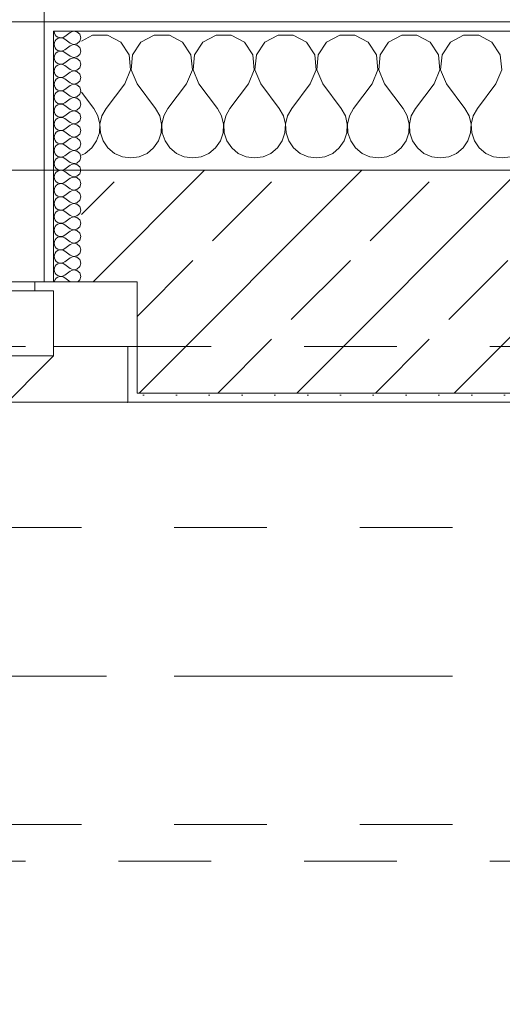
# Model space of a CAD drawing. Header units: metres. Extents: x -4 to 99, y -11 to 17.
# Tile 684 of 747: x 61.014 to 61.534, y 12.796 to 13.857. Entities that reach past the tile are written whole.
import ezdxf

# ---------------------------------------------------------------- set-up
doc = ezdxf.new("R2010")
doc.units = ezdxf.units.M
doc.header["$MEASUREMENT"] = 0
for name, pattern in [('Achse', [0.2, 0.1, -0.05, 0, -0.05]), ('Strichlinie doppelt', [0.546806, 0.264583, -0.105833, 0.070556, -0.105833]), ('Strichlinie eng', [0.115, 0.075, -0.04]), ('Untersicht', [0.1, 0.075, -0.025])]:
    doc.linetypes.add(name, pattern=pattern)
for name, color, linetype in [('152 - Bemaßung_ Beschriftung.Ausbau', 7, 'Continuous'), ('451 - Universal.Achsen Raster', 7, 'Continuous'), ('603 - Struktur.Bodenplatte_ Decke Roh', 7, 'Continuous'), ('604 - Struktur.Wand Aussen', 7, 'Continuous'), ('608 - Struktur.Träger', 7, 'Continuous'), ('650 - Abdeckung.Fußboden Aufbau', 7, 'Continuous'), ('Neubau_653 - Abdeckung.TB Verkofferung', 7, 'Continuous')]:
    doc.layers.add(name, color=color, linetype=linetype)
doc.styles.add('ERSTELLTER_STIL_2', font='txt')
doc.dimstyles.new('ERSTELLTER_STIL__1', dxfattribs={"dimtxt": 0.1, "dimasz": 0.0532, "dimexe": 0.18, "dimexo": 0.0625, "dimgap": 0, "dimtad": 1, "dimzin": 0, "dimdsep": 46, "dimtxsty": 'ERSTELLTER_STIL_2', "dimblk": 'ARROWHEAD_2', "dimblk1": 'ARROWHEAD_2', "dimblk2": 'ARROWHEAD_2', "dimcen": 0.09, "dimse1": 1, "dimse2": 1, "dimclrd": 7, "dimclre": 7, "dimclrt": 7, "dimazin": 0, "dimtfac": 1, "dimtdec": 4, "dimtmove": 0, "dimatfit": 3, "dimfxl": 1, "dimtolj": 1, "dimtzin": 0, "dimarcsym": 0})
doc.dimstyles.new('ERSTELLTER_STIL__2', dxfattribs={"dimtxt": 0.1, "dimasz": 0.0532, "dimexe": 0.18, "dimexo": 0.0625, "dimgap": 0, "dimtad": 1, "dimtih": 1, "dimtoh": 1, "dimzin": 0, "dimdsep": 46, "dimtxsty": 'ERSTELLTER_STIL_2', "dimblk": 'ARROWHEAD_2', "dimblk1": 'ARROWHEAD_2', "dimblk2": 'ARROWHEAD_2', "dimcen": 0.09, "dimse1": 1, "dimse2": 1, "dimclrd": 7, "dimclre": 7, "dimclrt": 7, "dimazin": 0, "dimtfac": 1, "dimtdec": 4, "dimtmove": 0, "dimatfit": 3, "dimfxl": 1, "dimtolj": 1, "dimtzin": 0, "dimarcsym": 0})
pattern_1 = [(0, (0, 0), (0, 0.08660254), [0, -0.05]), (0, (0.025, 0.0433), (0, 0.08660254), [0, -0.05])]
pattern_2 = [(45, (0, 0), (-0.01767767, 0.01767767), [0, -0.025])]

# ---------------------------------------------------------------- blocks, each defined once
blk = doc.blocks.new('*X45')
at = {"layer": '604 - Struktur.Wand Aussen', "color": 7, "linetype": 'Continuous', "lineweight": 5}
for p, q in [((61.0919, 13.8407), (61.08, 13.8343)), ((61.1081, 13.8407), (61.0919, 13.8407)), ((61.1224, 13.833), (61.1081, 13.8407)), ((61.1585, 13.8407), (61.1442, 13.833)), ((61.1748, 13.8407), (61.1585, 13.8407)), ((61.1891, 13.833), (61.1748, 13.8407)), ((61.2252, 13.8407), (61.2109, 13.833)), ((61.2415, 13.8407), (61.2252, 13.8407)), ((61.2558, 13.833), (61.2415, 13.8407)), ((61.2919, 13.8407), (61.2776, 13.833)), ((61.3081, 13.8407), (61.2919, 13.8407)), ((61.3224, 13.833), (61.3081, 13.8407)), ((61.3585, 13.8407), (61.3442, 13.833)), ((61.3748, 13.8407), (61.3585, 13.8407)), ((61.3891, 13.833), (61.3748, 13.8407)), ((61.4252, 13.8407), (61.4109, 13.833)), ((61.4415, 13.8407), (61.4252, 13.8407)), ((61.4558, 13.833), (61.4415, 13.8407)), ((61.4919, 13.8407), (61.4776, 13.833)), ((61.5081, 13.8407), (61.4919, 13.8407)), ((61.5224, 13.833), (61.5081, 13.8407)), ((61.1314, 13.8195), (61.1224, 13.833)), ((61.1442, 13.833), (61.1352, 13.8195)), ((61.1981, 13.8195), (61.1891, 13.833)), ((61.2109, 13.833), (61.2019, 13.8195)), ((61.2648, 13.8195), (61.2558, 13.833)), ((61.2776, 13.833), (61.2686, 13.8195)), ((61.3314, 13.8195), (61.3224, 13.833)), ((61.3442, 13.833), (61.3352, 13.8195)), ((61.3981, 13.8195), (61.3891, 13.833)), ((61.4109, 13.833), (61.4019, 13.8195)), ((61.4648, 13.8195), (61.4558, 13.833)), ((61.4776, 13.833), (61.4686, 13.8195)), ((61.5314, 13.8195), (61.5224, 13.833)), ((61.133, 13.8033), (61.1314, 13.8195)), ((61.1352, 13.8195), (61.1337, 13.8033)), ((61.1996, 13.8033), (61.1981, 13.8195)), ((61.2019, 13.8195), (61.2004, 13.8033)), ((61.2663, 13.8033), (61.2648, 13.8195)), ((61.2686, 13.8195), (61.267, 13.8033)), ((61.333, 13.8033), (61.3314, 13.8195)), ((61.3352, 13.8195), (61.3337, 13.8033)), ((61.3996, 13.8033), (61.3981, 13.8195)), ((61.4019, 13.8195), (61.4004, 13.8033)), ((61.4663, 13.8033), (61.4648, 13.8195)), ((61.4686, 13.8195), (61.467, 13.8033)), ((61.533, 13.8033), (61.5314, 13.8195)), ((61.1267, 13.7883), (61.133, 13.8033)), ((61.1337, 13.8033), (61.14, 13.7883)), ((61.1933, 13.7883), (61.1996, 13.8033)), ((61.2004, 13.8033), (61.2067, 13.7883)), ((61.26, 13.7883), (61.2663, 13.8033)), ((61.267, 13.8033), (61.2733, 13.7883)), ((61.3267, 13.7883), (61.333, 13.8033)), ((61.3337, 13.8033), (61.34, 13.7883)), ((61.3933, 13.7883), (61.3996, 13.8033)), ((61.4004, 13.8033), (61.4067, 13.7883)), ((61.46, 13.7883), (61.4663, 13.8033)), ((61.467, 13.8033), (61.4733, 13.7883)), ((61.5267, 13.7883), (61.533, 13.8033)), ((61.1267, 13.7883), (61.1067, 13.7617)), ((61.14, 13.7883), (61.16, 13.7617)), ((61.1933, 13.7883), (61.1733, 13.7617)), ((61.2067, 13.7883), (61.2267, 13.7617)), ((61.26, 13.7883), (61.24, 13.7617)), ((61.2733, 13.7883), (61.2933, 13.7617)), ((61.3267, 13.7883), (61.3067, 13.7617)), ((61.34, 13.7883), (61.36, 13.7617)), ((61.3933, 13.7883), (61.3733, 13.7617)), ((61.4067, 13.7883), (61.4267, 13.7617)), ((61.46, 13.7883), (61.44, 13.7617)), ((61.4733, 13.7883), (61.4933, 13.7617)), ((61.5267, 13.7883), (61.5067, 13.7617)), ((61.08, 13.7794), (61.0933, 13.7617)), ((61.0978, 13.7536), (61.0933, 13.7617)), ((61.0999, 13.7447), (61.0978, 13.7536)), ((61.1022, 13.7536), (61.1001, 13.7447)), ((61.1067, 13.7617), (61.1022, 13.7536)), ((61.1645, 13.7536), (61.16, 13.7617)), ((61.1665, 13.7447), (61.1645, 13.7536)), ((61.1689, 13.7536), (61.1668, 13.7447)), ((61.1733, 13.7617), (61.1689, 13.7536)), ((61.2311, 13.7536), (61.2267, 13.7617)), ((61.2332, 13.7447), (61.2311, 13.7536)), ((61.2355, 13.7536), (61.2335, 13.7447)), ((61.24, 13.7617), (61.2355, 13.7536)), ((61.2978, 13.7536), (61.2933, 13.7617)), ((61.2999, 13.7447), (61.2978, 13.7536)), ((61.3022, 13.7536), (61.3001, 13.7447)), ((61.3067, 13.7617), (61.3022, 13.7536)), ((61.3645, 13.7536), (61.36, 13.7617)), ((61.3665, 13.7447), (61.3645, 13.7536)), ((61.3689, 13.7536), (61.3668, 13.7447)), ((61.3733, 13.7617), (61.3689, 13.7536)), ((61.4311, 13.7536), (61.4267, 13.7617)), ((61.4332, 13.7447), (61.4311, 13.7536)), ((61.4355, 13.7536), (61.4335, 13.7447)), ((61.44, 13.7617), (61.4355, 13.7536)), ((61.4978, 13.7536), (61.4933, 13.7617)), ((61.4999, 13.7447), (61.4978, 13.7536)), ((61.5022, 13.7536), (61.5001, 13.7447)), ((61.5067, 13.7617), (61.5022, 13.7536)), ((61.0994, 13.7355), (61.0999, 13.7447)), ((61.1001, 13.7447), (61.1006, 13.7355)), ((61.1661, 13.7355), (61.1665, 13.7447)), ((61.1668, 13.7447), (61.1672, 13.7355)), ((61.2328, 13.7355), (61.2332, 13.7447)), ((61.2335, 13.7447), (61.2339, 13.7355)), ((61.2994, 13.7355), (61.2999, 13.7447)), ((61.3001, 13.7447), (61.3006, 13.7355)), ((61.3661, 13.7355), (61.3665, 13.7447)), ((61.3668, 13.7447), (61.3672, 13.7355)), ((61.4328, 13.7355), (61.4332, 13.7447)), ((61.4335, 13.7447), (61.4339, 13.7355)), ((61.4994, 13.7355), (61.4999, 13.7447)), ((61.5001, 13.7447), (61.5006, 13.7355)), ((61.0965, 13.7268), (61.0994, 13.7355)), ((61.1006, 13.7355), (61.1035, 13.7268)), ((61.1631, 13.7268), (61.1661, 13.7355)), ((61.1672, 13.7355), (61.1702, 13.7268)), ((61.2298, 13.7268), (61.2328, 13.7355)), ((61.2339, 13.7355), (61.2369, 13.7268)), ((61.2965, 13.7268), (61.2994, 13.7355)), ((61.3006, 13.7355), (61.3035, 13.7268)), ((61.3631, 13.7268), (61.3661, 13.7355)), ((61.3672, 13.7355), (61.3702, 13.7268)), ((61.4298, 13.7268), (61.4328, 13.7355)), ((61.4339, 13.7355), (61.4369, 13.7268)), ((61.4965, 13.7268), (61.4994, 13.7355)), ((61.5006, 13.7355), (61.5035, 13.7268)), ((61.0913, 13.7192), (61.0965, 13.7268)), ((61.1035, 13.7268), (61.1087, 13.7192)), ((61.1579, 13.7192), (61.1631, 13.7268)), ((61.1702, 13.7268), (61.1754, 13.7192)), ((61.2246, 13.7192), (61.2298, 13.7268)), ((61.2369, 13.7268), (61.2421, 13.7192)), ((61.2913, 13.7192), (61.2965, 13.7268)), ((61.3035, 13.7268), (61.3087, 13.7192)), ((61.3579, 13.7192), (61.3631, 13.7268)), ((61.3702, 13.7268), (61.3754, 13.7192)), ((61.4246, 13.7192), (61.4298, 13.7268)), ((61.4369, 13.7268), (61.4421, 13.7192)), ((61.4913, 13.7192), (61.4965, 13.7268)), ((61.5035, 13.7268), (61.5087, 13.7192)), ((61.08, 13.7115), (61.0842, 13.7133)), ((61.0842, 13.7133), (61.0913, 13.7192)), ((61.1087, 13.7192), (61.1158, 13.7133)), ((61.1158, 13.7133), (61.1242, 13.7096)), ((61.1424, 13.7096), (61.1509, 13.7133)), ((61.1509, 13.7133), (61.1579, 13.7192)), ((61.1754, 13.7192), (61.1825, 13.7133)), ((61.1825, 13.7133), (61.1909, 13.7096)), ((61.2091, 13.7096), (61.2175, 13.7133)), ((61.2175, 13.7133), (61.2246, 13.7192)), ((61.2421, 13.7192), (61.2491, 13.7133)), ((61.2491, 13.7133), (61.2576, 13.7096)), ((61.2758, 13.7096), (61.2842, 13.7133)), ((61.2842, 13.7133), (61.2913, 13.7192)), ((61.3087, 13.7192), (61.3158, 13.7133)), ((61.3158, 13.7133), (61.3242, 13.7096)), ((61.3424, 13.7096), (61.3509, 13.7133)), ((61.3509, 13.7133), (61.3579, 13.7192)), ((61.3754, 13.7192), (61.3825, 13.7133)), ((61.3825, 13.7133), (61.3909, 13.7096)), ((61.4091, 13.7096), (61.4175, 13.7133)), ((61.4175, 13.7133), (61.4246, 13.7192)), ((61.4421, 13.7192), (61.4491, 13.7133)), ((61.4491, 13.7133), (61.4576, 13.7096)), ((61.4758, 13.7096), (61.4842, 13.7133)), ((61.4842, 13.7133), (61.4913, 13.7192)), ((61.5087, 13.7192), (61.5158, 13.7133)), ((61.5158, 13.7133), (61.5242, 13.7096)), ((61.1242, 13.7096), (61.1333, 13.7083)), ((61.1333, 13.7083), (61.1424, 13.7096)), ((61.1909, 13.7096), (61.2, 13.7083)), ((61.2, 13.7083), (61.2091, 13.7096)), ((61.2576, 13.7096), (61.2667, 13.7083)), ((61.2667, 13.7083), (61.2758, 13.7096)), ((61.3242, 13.7096), (61.3333, 13.7083)), ((61.3333, 13.7083), (61.3424, 13.7096)), ((61.3909, 13.7096), (61.4, 13.7083)), ((61.4, 13.7083), (61.4091, 13.7096)), ((61.4576, 13.7096), (61.4667, 13.7083)), ((61.4667, 13.7083), (61.4758, 13.7096)), ((61.5242, 13.7096), (61.5333, 13.7083)), ((61.5333, 13.7083), (61.5424, 13.7096))]:
    blk.add_line(p, q, dxfattribs=at)
blk = doc.blocks.new('*X75')
at = {"layer": '604 - Struktur.Wand Aussen', "color": 7, "linetype": 'Continuous', "lineweight": 5}
for p, q in [((61.0507, 13.845), (61.051, 13.843)), ((61.051, 13.843), (61.0518, 13.8412)), ((61.0518, 13.8412), (61.053, 13.8397)), ((61.053, 13.8397), (61.0547, 13.8386)), ((61.0547, 13.8386), (61.0565, 13.838)), ((61.0565, 13.838), (61.0585, 13.8379)), ((61.0585, 13.8379), (61.0604, 13.8383)), ((61.0604, 13.8383), (61.0621, 13.8393)), ((61.0679, 13.8436), (61.0621, 13.8393)), ((61.0715, 13.845), (61.0679, 13.8436)), ((61.0753, 13.8442), (61.0715, 13.845)), ((61.0782, 13.8416), (61.0753, 13.8442)), ((61.0793, 13.8379), (61.0782, 13.8416)), ((61.051, 13.8327), (61.0507, 13.8307)), ((61.0507, 13.8307), (61.051, 13.8288)), ((61.0518, 13.8345), (61.051, 13.8327)), ((61.051, 13.8288), (61.0518, 13.827)), ((61.053, 13.836), (61.0518, 13.8345)), ((61.0547, 13.8371), (61.053, 13.836)), ((61.0565, 13.8377), (61.0547, 13.8371)), ((61.0585, 13.8378), (61.0565, 13.8377)), ((61.0604, 13.8374), (61.0585, 13.8378)), ((61.0621, 13.8364), (61.0604, 13.8374)), ((61.0679, 13.8321), (61.0621, 13.8364)), ((61.0679, 13.8293), (61.0621, 13.825)), ((61.0679, 13.8321), (61.0715, 13.8307)), ((61.0715, 13.8307), (61.0679, 13.8293)), ((61.0715, 13.8307), (61.0753, 13.8315)), ((61.0753, 13.83), (61.0715, 13.8307)), ((61.0753, 13.8315), (61.0782, 13.8341)), ((61.0782, 13.8273), (61.0753, 13.83)), ((61.0782, 13.8341), (61.0793, 13.8379)), ((61.0793, 13.8236), (61.0782, 13.8273)), ((61.051, 13.8184), (61.0507, 13.8164)), ((61.0518, 13.8202), (61.051, 13.8184)), ((61.0518, 13.827), (61.053, 13.8254)), ((61.053, 13.8217), (61.0518, 13.8202)), ((61.053, 13.8254), (61.0547, 13.8243)), ((61.0547, 13.8228), (61.053, 13.8217)), ((61.0547, 13.8243), (61.0565, 13.8237)), ((61.0565, 13.8234), (61.0547, 13.8228)), ((61.0565, 13.8237), (61.0585, 13.8236)), ((61.0585, 13.8235), (61.0565, 13.8234)), ((61.0585, 13.8236), (61.0604, 13.824)), ((61.0604, 13.8231), (61.0585, 13.8235)), ((61.0604, 13.824), (61.0621, 13.825)), ((61.0621, 13.8221), (61.0604, 13.8231)), ((61.0679, 13.8179), (61.0621, 13.8221)), ((61.0679, 13.8179), (61.0715, 13.8165)), ((61.0715, 13.8165), (61.0753, 13.8172)), ((61.0753, 13.8172), (61.0782, 13.8198)), ((61.0782, 13.8198), (61.0793, 13.8236)), ((61.0507, 13.8164), (61.051, 13.8145)), ((61.051, 13.8145), (61.0518, 13.8127)), ((61.0518, 13.8127), (61.053, 13.8112)), ((61.053, 13.8074), (61.0518, 13.8059)), ((61.053, 13.8112), (61.0547, 13.81)), ((61.0547, 13.8085), (61.053, 13.8074)), ((61.0547, 13.81), (61.0565, 13.8094)), ((61.0565, 13.8092), (61.0547, 13.8085)), ((61.0565, 13.8094), (61.0585, 13.8093)), ((61.0585, 13.8093), (61.0565, 13.8092)), ((61.0585, 13.8093), (61.0604, 13.8098)), ((61.0604, 13.8088), (61.0585, 13.8093)), ((61.0604, 13.8098), (61.0621, 13.8107)), ((61.0621, 13.8079), (61.0604, 13.8088)), ((61.0679, 13.815), (61.0621, 13.8107)), ((61.0679, 13.8036), (61.0621, 13.8079)), ((61.0715, 13.8164), (61.0679, 13.815)), ((61.0753, 13.8157), (61.0715, 13.8164)), ((61.0782, 13.813), (61.0753, 13.8157)), ((61.0793, 13.8093), (61.0782, 13.813)), ((61.0782, 13.8055), (61.0793, 13.8093)), ((61.051, 13.8041), (61.0507, 13.8021)), ((61.0507, 13.8021), (61.051, 13.8002)), ((61.0518, 13.8059), (61.051, 13.8041)), ((61.051, 13.8002), (61.0518, 13.7984)), ((61.0518, 13.7984), (61.053, 13.7969)), ((61.053, 13.7969), (61.0547, 13.7958)), ((61.0547, 13.7958), (61.0565, 13.7951)), ((61.0585, 13.795), (61.0604, 13.7955)), ((61.0604, 13.7955), (61.0621, 13.7964)), ((61.0679, 13.8007), (61.0621, 13.7964)), ((61.0679, 13.8036), (61.0715, 13.8022)), ((61.0715, 13.8021), (61.0679, 13.8007)), ((61.0715, 13.8022), (61.0753, 13.8029)), ((61.0753, 13.8014), (61.0715, 13.8021)), ((61.0753, 13.8029), (61.0782, 13.8055)), ((61.0782, 13.7988), (61.0753, 13.8014)), ((61.0793, 13.795), (61.0782, 13.7988)), ((61.051, 13.7898), (61.0507, 13.7879)), ((61.0507, 13.7879), (61.051, 13.7859)), ((61.0518, 13.7916), (61.051, 13.7898)), ((61.051, 13.7859), (61.0518, 13.7841)), ((61.053, 13.7931), (61.0518, 13.7916)), ((61.0547, 13.7942), (61.053, 13.7931)), ((61.0565, 13.7949), (61.0547, 13.7942)), ((61.0565, 13.7951), (61.0585, 13.795)), ((61.0585, 13.795), (61.0565, 13.7949)), ((61.0604, 13.7945), (61.0585, 13.795)), ((61.0621, 13.7936), (61.0604, 13.7945)), ((61.0679, 13.7893), (61.0621, 13.7936)), ((61.0679, 13.7864), (61.0621, 13.7821)), ((61.0679, 13.7893), (61.0715, 13.7879)), ((61.0715, 13.7878), (61.0679, 13.7864)), ((61.0715, 13.7879), (61.0753, 13.7886)), ((61.0753, 13.7871), (61.0715, 13.7878)), ((61.0753, 13.7886), (61.0782, 13.7912)), ((61.0782, 13.7845), (61.0753, 13.7871)), ((61.0782, 13.7912), (61.0793, 13.795)), ((61.051, 13.7755), (61.0507, 13.7736)), ((61.0518, 13.7773), (61.051, 13.7755)), ((61.0518, 13.7841), (61.053, 13.7826)), ((61.053, 13.7788), (61.0518, 13.7773)), ((61.053, 13.7826), (61.0547, 13.7815)), ((61.0547, 13.78), (61.053, 13.7788)), ((61.0547, 13.7815), (61.0565, 13.7808)), ((61.0565, 13.7806), (61.0547, 13.78)), ((61.0565, 13.7808), (61.0585, 13.7807)), ((61.0585, 13.7807), (61.0565, 13.7806)), ((61.0585, 13.7807), (61.0604, 13.7812)), ((61.0604, 13.7802), (61.0585, 13.7807)), ((61.0604, 13.7812), (61.0621, 13.7821)), ((61.0621, 13.7793), (61.0604, 13.7802)), ((61.0679, 13.775), (61.0621, 13.7793)), ((61.0679, 13.775), (61.0715, 13.7736)), ((61.0715, 13.7736), (61.0753, 13.7743)), ((61.0753, 13.7743), (61.0782, 13.777)), ((61.0793, 13.7807), (61.0782, 13.7845)), ((61.0782, 13.777), (61.0793, 13.7807)), ((61.0507, 13.7736), (61.051, 13.7716)), ((61.051, 13.7716), (61.0518, 13.7698)), ((61.0518, 13.7698), (61.053, 13.7683)), ((61.053, 13.7646), (61.0518, 13.763)), ((61.053, 13.7683), (61.0547, 13.7672)), ((61.0547, 13.7657), (61.053, 13.7646)), ((61.0547, 13.7672), (61.0565, 13.7666)), ((61.0565, 13.7663), (61.0547, 13.7657)), ((61.0565, 13.7666), (61.0585, 13.7665)), ((61.0585, 13.7664), (61.0565, 13.7663)), ((61.0585, 13.7665), (61.0604, 13.7669)), ((61.0604, 13.766), (61.0585, 13.7664)), ((61.0604, 13.7669), (61.0621, 13.7679)), ((61.0621, 13.765), (61.0604, 13.766)), ((61.0679, 13.7721), (61.0621, 13.7679)), ((61.0679, 13.7607), (61.0621, 13.765)), ((61.0715, 13.7735), (61.0679, 13.7721)), ((61.0753, 13.7728), (61.0715, 13.7735)), ((61.0782, 13.7702), (61.0753, 13.7728)), ((61.0793, 13.7664), (61.0782, 13.7702)), ((61.0782, 13.7627), (61.0793, 13.7664)), ((61.051, 13.7612), (61.0507, 13.7593)), ((61.0507, 13.7593), (61.051, 13.7573)), ((61.0518, 13.763), (61.051, 13.7612)), ((61.051, 13.7573), (61.0518, 13.7555)), ((61.0518, 13.7555), (61.053, 13.754)), ((61.053, 13.754), (61.0547, 13.7529)), ((61.0604, 13.7526), (61.0621, 13.7536)), ((61.0679, 13.7579), (61.0621, 13.7536)), ((61.0679, 13.7607), (61.0715, 13.7593)), ((61.0715, 13.7593), (61.0679, 13.7579)), ((61.0715, 13.7593), (61.0753, 13.76)), ((61.0753, 13.7585), (61.0715, 13.7593)), ((61.0753, 13.76), (61.0782, 13.7627)), ((61.0782, 13.7559), (61.0753, 13.7585)), ((61.0793, 13.7521), (61.0782, 13.7559)), ((61.051, 13.747), (61.0507, 13.745)), ((61.0507, 13.745), (61.051, 13.743)), ((61.0518, 13.7488), (61.051, 13.747)), ((61.051, 13.743), (61.0518, 13.7412)), ((61.053, 13.7503), (61.0518, 13.7488)), ((61.0547, 13.7514), (61.053, 13.7503)), ((61.0547, 13.7529), (61.0565, 13.7523)), ((61.0565, 13.752), (61.0547, 13.7514)), ((61.0565, 13.7523), (61.0585, 13.7522)), ((61.0585, 13.7521), (61.0565, 13.752)), ((61.0585, 13.7522), (61.0604, 13.7526)), ((61.0604, 13.7517), (61.0585, 13.7521)), ((61.0621, 13.7507), (61.0604, 13.7517)), ((61.0679, 13.7464), (61.0621, 13.7507)), ((61.0679, 13.7436), (61.0621, 13.7393)), ((61.0679, 13.7464), (61.0715, 13.745)), ((61.0715, 13.745), (61.0679, 13.7436)), ((61.0715, 13.745), (61.0753, 13.7458)), ((61.0753, 13.7442), (61.0715, 13.745)), ((61.0753, 13.7458), (61.0782, 13.7484)), ((61.0782, 13.7416), (61.0753, 13.7442)), ((61.0782, 13.7484), (61.0793, 13.7521)), ((61.051, 13.7327), (61.0507, 13.7307)), ((61.0518, 13.7345), (61.051, 13.7327)), ((61.0518, 13.7412), (61.053, 13.7397)), ((61.053, 13.736), (61.0518, 13.7345)), ((61.053, 13.7397), (61.0547, 13.7386)), ((61.0547, 13.7371), (61.053, 13.736)), ((61.0547, 13.7386), (61.0565, 13.738)), ((61.0565, 13.7377), (61.0547, 13.7371)), ((61.0565, 13.738), (61.0585, 13.7379)), ((61.0585, 13.7378), (61.0565, 13.7377)), ((61.0585, 13.7379), (61.0604, 13.7383)), ((61.0604, 13.7374), (61.0585, 13.7378)), ((61.0604, 13.7383), (61.0621, 13.7393)), ((61.0621, 13.7364), (61.0604, 13.7374)), ((61.0679, 13.7321), (61.0621, 13.7364)), ((61.0679, 13.7321), (61.0715, 13.7307)), ((61.0753, 13.7315), (61.0782, 13.7341)), ((61.0793, 13.7379), (61.0782, 13.7416)), ((61.0782, 13.7341), (61.0793, 13.7379)), ((61.0507, 13.7307), (61.051, 13.7288)), ((61.051, 13.7288), (61.0518, 13.727)), ((61.0518, 13.727), (61.053, 13.7254)), ((61.053, 13.7217), (61.0518, 13.7202)), ((61.053, 13.7254), (61.0547, 13.7243)), ((61.0547, 13.7228), (61.053, 13.7217)), ((61.0547, 13.7243), (61.0565, 13.7237)), ((61.0565, 13.7234), (61.0547, 13.7228)), ((61.0565, 13.7237), (61.0585, 13.7236)), ((61.0585, 13.7235), (61.0565, 13.7234)), ((61.0585, 13.7236), (61.0604, 13.724)), ((61.0604, 13.7231), (61.0585, 13.7235)), ((61.0604, 13.724), (61.0621, 13.725)), ((61.0621, 13.7221), (61.0604, 13.7231)), ((61.0679, 13.7293), (61.0621, 13.725)), ((61.0679, 13.7179), (61.0621, 13.7221)), ((61.0715, 13.7307), (61.0679, 13.7293)), ((61.0715, 13.7307), (61.0753, 13.7315)), ((61.0753, 13.73), (61.0715, 13.7307)), ((61.0782, 13.7273), (61.0753, 13.73)), ((61.0793, 13.7236), (61.0782, 13.7273)), ((61.0782, 13.7198), (61.0793, 13.7236)), ((61.051, 13.7184), (61.0507, 13.7164)), ((61.0507, 13.7164), (61.051, 13.7145)), ((61.0518, 13.7202), (61.051, 13.7184)), ((61.051, 13.7145), (61.0518, 13.7127)), ((61.0518, 13.7127), (61.053, 13.7112)), ((61.053, 13.7112), (61.0547, 13.71)), ((61.0604, 13.7098), (61.0621, 13.7107)), ((61.0679, 13.715), (61.0621, 13.7107)), ((61.0679, 13.7179), (61.0715, 13.7165)), ((61.0715, 13.7164), (61.0679, 13.715)), ((61.0715, 13.7165), (61.0753, 13.7172)), ((61.0753, 13.7157), (61.0715, 13.7164)), ((61.0753, 13.7172), (61.0782, 13.7198)), ((61.0782, 13.713), (61.0753, 13.7157)), ((61.0793, 13.7093), (61.0782, 13.713)), ((61.051, 13.7041), (61.0507, 13.7021)), ((61.0507, 13.7021), (61.051, 13.7002)), ((61.0518, 13.7059), (61.051, 13.7041)), ((61.051, 13.7002), (61.0518, 13.6984)), ((61.053, 13.7074), (61.0518, 13.7059)), ((61.0547, 13.7085), (61.053, 13.7074)), ((61.0547, 13.71), (61.0565, 13.7094)), ((61.0565, 13.7092), (61.0547, 13.7085)), ((61.0565, 13.7094), (61.0585, 13.7093)), ((61.0585, 13.7093), (61.0565, 13.7092)), ((61.0585, 13.7093), (61.0604, 13.7098)), ((61.0604, 13.7088), (61.0585, 13.7093)), ((61.0621, 13.7079), (61.0604, 13.7088)), ((61.0679, 13.7036), (61.0621, 13.7079)), ((61.0679, 13.7007), (61.0621, 13.6964)), ((61.0679, 13.7036), (61.0715, 13.7022)), ((61.0715, 13.7021), (61.0679, 13.7007)), ((61.0715, 13.7022), (61.0753, 13.7029)), ((61.0753, 13.7014), (61.0715, 13.7021)), ((61.0753, 13.7029), (61.0782, 13.7055)), ((61.0782, 13.6988), (61.0753, 13.7014)), ((61.0782, 13.7055), (61.0793, 13.7093)), ((61.051, 13.6898), (61.0507, 13.6879)), ((61.0518, 13.6916), (61.051, 13.6898)), ((61.0518, 13.6984), (61.053, 13.6969)), ((61.053, 13.6931), (61.0518, 13.6916)), ((61.053, 13.6969), (61.0547, 13.6958)), ((61.0547, 13.6942), (61.053, 13.6931)), ((61.0547, 13.6958), (61.0565, 13.6951)), ((61.0565, 13.6949), (61.0547, 13.6942)), ((61.0565, 13.6951), (61.0585, 13.695)), ((61.0585, 13.695), (61.0565, 13.6949)), ((61.0585, 13.695), (61.0604, 13.6955)), ((61.0604, 13.6945), (61.0585, 13.695)), ((61.0604, 13.6955), (61.0621, 13.6964)), ((61.0621, 13.6936), (61.0604, 13.6945)), ((61.0679, 13.6893), (61.0621, 13.6936)), ((61.0753, 13.6886), (61.0782, 13.6912)), ((61.0793, 13.695), (61.0782, 13.6988)), ((61.0782, 13.6912), (61.0793, 13.695)), ((61.0507, 13.6879), (61.051, 13.6859)), ((61.051, 13.6859), (61.0518, 13.6841)), ((61.0518, 13.6841), (61.053, 13.6826)), ((61.053, 13.6788), (61.0518, 13.6773)), ((61.053, 13.6826), (61.0547, 13.6815)), ((61.0547, 13.68), (61.053, 13.6788)), ((61.0547, 13.6815), (61.0565, 13.6808)), ((61.0565, 13.6806), (61.0547, 13.68)), ((61.0565, 13.6808), (61.0585, 13.6807)), ((61.0585, 13.6807), (61.0565, 13.6806)), ((61.0585, 13.6807), (61.0604, 13.6812)), ((61.0604, 13.6802), (61.0585, 13.6807)), ((61.0604, 13.6812), (61.0621, 13.6821)), ((61.0621, 13.6793), (61.0604, 13.6802)), ((61.0679, 13.6864), (61.0621, 13.6821)), ((61.0679, 13.675), (61.0621, 13.6793)), ((61.0679, 13.6893), (61.0715, 13.6879)), ((61.0715, 13.6878), (61.0679, 13.6864)), ((61.0715, 13.6879), (61.0753, 13.6886)), ((61.0753, 13.6871), (61.0715, 13.6878)), ((61.0782, 13.6845), (61.0753, 13.6871)), ((61.0793, 13.6807), (61.0782, 13.6845)), ((61.0782, 13.677), (61.0793, 13.6807)), ((61.051, 13.6755), (61.0507, 13.6736)), ((61.0507, 13.6736), (61.051, 13.6716)), ((61.0518, 13.6773), (61.051, 13.6755)), ((61.051, 13.6716), (61.0518, 13.6698)), ((61.0518, 13.6698), (61.053, 13.6683)), ((61.053, 13.6683), (61.0547, 13.6672)), ((61.0679, 13.6721), (61.0621, 13.6679)), ((61.0679, 13.675), (61.0715, 13.6736)), ((61.0715, 13.6735), (61.0679, 13.6721)), ((61.0715, 13.6736), (61.0753, 13.6743)), ((61.0753, 13.6728), (61.0715, 13.6735)), ((61.0753, 13.6743), (61.0782, 13.677)), ((61.0782, 13.6702), (61.0753, 13.6728)), ((61.0793, 13.6664), (61.0782, 13.6702)), ((61.051, 13.6612), (61.0507, 13.6593)), ((61.0507, 13.6593), (61.051, 13.6573)), ((61.0518, 13.663), (61.051, 13.6612)), ((61.053, 13.6646), (61.0518, 13.663)), ((61.0547, 13.6657), (61.053, 13.6646)), ((61.0547, 13.6672), (61.0565, 13.6666)), ((61.0565, 13.6663), (61.0547, 13.6657)), ((61.0565, 13.6666), (61.0585, 13.6665)), ((61.0585, 13.6664), (61.0565, 13.6663)), ((61.0585, 13.6665), (61.0604, 13.6669)), ((61.0604, 13.666), (61.0585, 13.6664)), ((61.0604, 13.6669), (61.0621, 13.6679)), ((61.0621, 13.665), (61.0604, 13.666)), ((61.0679, 13.6607), (61.0621, 13.665)), ((61.0679, 13.6579), (61.0621, 13.6536)), ((61.0679, 13.6607), (61.0715, 13.6593)), ((61.0715, 13.6593), (61.0679, 13.6579)), ((61.0715, 13.6593), (61.0753, 13.66)), ((61.0753, 13.6585), (61.0715, 13.6593)), ((61.0753, 13.66), (61.0782, 13.6627)), ((61.0782, 13.6559), (61.0753, 13.6585)), ((61.0782, 13.6627), (61.0793, 13.6664)), ((61.051, 13.647), (61.0507, 13.645)), ((61.051, 13.6573), (61.0518, 13.6555)), ((61.0518, 13.6488), (61.051, 13.647)), ((61.0518, 13.6555), (61.053, 13.654)), ((61.053, 13.6503), (61.0518, 13.6488)), ((61.053, 13.654), (61.0547, 13.6529)), ((61.0547, 13.6514), (61.053, 13.6503)), ((61.0547, 13.6529), (61.0565, 13.6523)), ((61.0565, 13.652), (61.0547, 13.6514)), ((61.0565, 13.6523), (61.0585, 13.6522)), ((61.0585, 13.6521), (61.0565, 13.652)), ((61.0585, 13.6522), (61.0604, 13.6526)), ((61.0604, 13.6517), (61.0585, 13.6521)), ((61.0604, 13.6526), (61.0621, 13.6536)), ((61.0621, 13.6507), (61.0604, 13.6517)), ((61.0679, 13.6464), (61.0621, 13.6507)), ((61.0753, 13.6458), (61.0782, 13.6484)), ((61.0793, 13.6521), (61.0782, 13.6559)), ((61.0782, 13.6484), (61.0793, 13.6521)), ((61.0507, 13.645), (61.051, 13.643)), ((61.051, 13.643), (61.0518, 13.6412)), ((61.0518, 13.6412), (61.053, 13.6397)), ((61.053, 13.6397), (61.0547, 13.6386)), ((61.0547, 13.6371), (61.053, 13.636)), ((61.0547, 13.6386), (61.0565, 13.638)), ((61.0565, 13.6377), (61.0547, 13.6371)), ((61.0565, 13.638), (61.0585, 13.6379)), ((61.0585, 13.6378), (61.0565, 13.6377)), ((61.0585, 13.6379), (61.0604, 13.6383)), ((61.0604, 13.6374), (61.0585, 13.6378)), ((61.0604, 13.6383), (61.0621, 13.6393)), ((61.0621, 13.6364), (61.0604, 13.6374)), ((61.0679, 13.6436), (61.0621, 13.6393)), ((61.0679, 13.6321), (61.0621, 13.6364)), ((61.0679, 13.6464), (61.0715, 13.645)), ((61.0715, 13.645), (61.0679, 13.6436)), ((61.0715, 13.645), (61.0753, 13.6458)), ((61.0753, 13.6442), (61.0715, 13.645)), ((61.0782, 13.6416), (61.0753, 13.6442)), ((61.0793, 13.6379), (61.0782, 13.6416)), ((61.0782, 13.6341), (61.0793, 13.6379)), ((61.051, 13.6327), (61.0507, 13.6307)), ((61.0507, 13.6307), (61.051, 13.6288)), ((61.0518, 13.6345), (61.051, 13.6327)), ((61.051, 13.6288), (61.0518, 13.627)), ((61.053, 13.636), (61.0518, 13.6345)), ((61.0518, 13.627), (61.053, 13.6254)), ((61.0679, 13.6293), (61.0621, 13.625)), ((61.0679, 13.6321), (61.0715, 13.6307)), ((61.0715, 13.6307), (61.0679, 13.6293)), ((61.0715, 13.6307), (61.0753, 13.6315)), ((61.0753, 13.63), (61.0715, 13.6307)), ((61.0753, 13.6315), (61.0782, 13.6341)), ((61.0782, 13.6273), (61.0753, 13.63)), ((61.0793, 13.6236), (61.0782, 13.6273)), ((61.051, 13.6184), (61.0507, 13.6164)), ((61.0507, 13.6164), (61.051, 13.6145)), ((61.0518, 13.6202), (61.051, 13.6184)), ((61.053, 13.6217), (61.0518, 13.6202)), ((61.053, 13.6254), (61.0547, 13.6243)), ((61.0547, 13.6228), (61.053, 13.6217)), ((61.0547, 13.6243), (61.0565, 13.6237)), ((61.0565, 13.6234), (61.0547, 13.6228)), ((61.0565, 13.6237), (61.0585, 13.6236)), ((61.0585, 13.6235), (61.0565, 13.6234)), ((61.0585, 13.6236), (61.0604, 13.624)), ((61.0604, 13.6231), (61.0585, 13.6235)), ((61.0604, 13.624), (61.0621, 13.625)), ((61.0621, 13.6221), (61.0604, 13.6231)), ((61.0679, 13.6179), (61.0621, 13.6221)), ((61.0679, 13.6179), (61.0715, 13.6165)), ((61.0715, 13.6164), (61.0679, 13.615)), ((61.0715, 13.6165), (61.0753, 13.6172)), ((61.0753, 13.6157), (61.0715, 13.6164)), ((61.0753, 13.6172), (61.0782, 13.6198)), ((61.0782, 13.613), (61.0753, 13.6157)), ((61.0782, 13.6198), (61.0793, 13.6236)), ((61.051, 13.6145), (61.0518, 13.6127)), ((61.0518, 13.6059), (61.051, 13.6041)), ((61.0518, 13.6127), (61.053, 13.6112)), ((61.053, 13.6074), (61.0518, 13.6059)), ((61.053, 13.6112), (61.0547, 13.61)), ((61.0547, 13.6085), (61.053, 13.6074)), ((61.0547, 13.61), (61.0565, 13.6094)), ((61.0565, 13.6092), (61.0547, 13.6085)), ((61.0565, 13.6094), (61.0585, 13.6093)), ((61.0585, 13.6093), (61.0565, 13.6092)), ((61.0585, 13.6093), (61.0604, 13.6098)), ((61.0604, 13.6088), (61.0585, 13.6093)), ((61.0604, 13.6098), (61.0621, 13.6107)), ((61.0621, 13.6079), (61.0604, 13.6088)), ((61.0679, 13.615), (61.0621, 13.6107)), ((61.0679, 13.6036), (61.0621, 13.6079)), ((61.0753, 13.6029), (61.0782, 13.6055)), ((61.0793, 13.6093), (61.0782, 13.613)), ((61.0782, 13.6055), (61.0793, 13.6093)), ((61.051, 13.6041), (61.0507, 13.6021)), ((61.0507, 13.6021), (61.051, 13.6002)), ((61.051, 13.6002), (61.0518, 13.5984)), ((61.0518, 13.5984), (61.053, 13.5969)), ((61.053, 13.5969), (61.0547, 13.5958)), ((61.0547, 13.5942), (61.053, 13.5931)), ((61.0547, 13.5958), (61.0565, 13.5951)), ((61.0565, 13.5949), (61.0547, 13.5942)), ((61.0565, 13.5951), (61.0585, 13.595)), ((61.0585, 13.595), (61.0565, 13.5949)), ((61.0585, 13.595), (61.0604, 13.5955)), ((61.0604, 13.5945), (61.0585, 13.595)), ((61.0604, 13.5955), (61.0621, 13.5964)), ((61.0621, 13.5936), (61.0604, 13.5945)), ((61.0679, 13.6007), (61.0621, 13.5964)), ((61.0679, 13.6036), (61.0715, 13.6022)), ((61.0715, 13.6021), (61.0679, 13.6007)), ((61.0715, 13.6022), (61.0753, 13.6029)), ((61.0753, 13.6014), (61.0715, 13.6021)), ((61.0782, 13.5988), (61.0753, 13.6014)), ((61.0793, 13.595), (61.0782, 13.5988)), ((61.0782, 13.5912), (61.0793, 13.595)), ((61.051, 13.5898), (61.0507, 13.5879)), ((61.0507, 13.5879), (61.051, 13.5859)), ((61.0518, 13.5916), (61.051, 13.5898)), ((61.051, 13.5859), (61.0518, 13.5841)), ((61.053, 13.5931), (61.0518, 13.5916)), ((61.0518, 13.5841), (61.053, 13.5826)), ((61.0679, 13.5893), (61.0621, 13.5936)), ((61.0679, 13.5864), (61.0621, 13.5821)), ((61.0679, 13.5893), (61.0715, 13.5879)), ((61.0715, 13.5878), (61.0679, 13.5864)), ((61.0715, 13.5879), (61.0753, 13.5886)), ((61.0753, 13.5871), (61.0715, 13.5878)), ((61.0753, 13.5886), (61.0782, 13.5912)), ((61.0782, 13.5845), (61.0753, 13.5871)), ((61.0793, 13.5807), (61.0782, 13.5845)), ((61.051, 13.5755), (61.0509, 13.575)), ((61.0518, 13.5773), (61.051, 13.5755)), ((61.053, 13.5788), (61.0518, 13.5773)), ((61.053, 13.5826), (61.0547, 13.5815)), ((61.0547, 13.58), (61.053, 13.5788)), ((61.0547, 13.5815), (61.0565, 13.5808)), ((61.0565, 13.5806), (61.0547, 13.58)), ((61.0565, 13.5808), (61.0585, 13.5807)), ((61.0585, 13.5807), (61.0565, 13.5806)), ((61.0585, 13.5807), (61.0604, 13.5812)), ((61.0604, 13.5802), (61.0585, 13.5807)), ((61.0604, 13.5812), (61.0621, 13.5821)), ((61.0621, 13.5793), (61.0604, 13.5802)), ((61.0679, 13.575), (61.0621, 13.5793)), ((61.0761, 13.575), (61.0782, 13.577)), ((61.0782, 13.577), (61.0793, 13.5807))]:
    blk.add_line(p, q, dxfattribs=at)
blk = doc.blocks.new('*D260')
at = {"layer": '152 - Bemaßung_ Beschriftung.Ausbau', "color": 7, "linetype": 'Continuous', "lineweight": 5}
for p, q in [((58.74, 14.8025), (58.74, 14.9075)), ((61.14, 14.8025), (61.14, 14.9075)), ((58.7602, 14.89), (58.7198, 14.82)), ((61.1602, 14.89), (61.1198, 14.82)), ((58.74, 14.855), (61.14, 14.855))]:
    blk.add_line(p, q, dxfattribs=at)
at = {"layer": '152 - Bemaßung_ Beschriftung.Ausbau', "color": 7, "lineweight": 5, "char_height": 0.1, "attachment_point": 7, "style": 'ERSTELLTER_STIL_2'}
for s, insert in [('\\A1;{\\pql;\\fArial|b0|i0|c0|p38;2,40}', (59.807, 14.875)), ('\\A1;{\\pql;\\fArial|b0|i0|c0|p38;2,01}', (59.807, 14.735))]:
    blk.add_mtext(s, dxfattribs=dict(at, insert=insert))
blk = doc.blocks.new('ARROWHEAD_2')
at = {"color": 0, "linetype": 'Continuous', "lineweight": 0}
for p, q in [((-0.378, -0.655), (0.378, 0.655)), ((0, 0), (-1, 0))]:
    blk.add_line(p, q, dxfattribs=at)
blk = doc.blocks.new('*D261')
at = {"layer": '152 - Bemaßung_ Beschriftung.Ausbau', "color": 7, "linetype": 'Continuous', "lineweight": 5}
for p, q in [((61.14, 14.8025), (61.14, 14.9075)), ((62.275, 14.8025), (62.275, 14.9075)), ((61.1602, 14.89), (61.1198, 14.82)), ((62.2952, 14.89), (62.2548, 14.82)), ((61.14, 14.855), (62.275, 14.855))]:
    blk.add_line(p, q, dxfattribs=at)
at = {"layer": '152 - Bemaßung_ Beschriftung.Ausbau', "color": 7, "lineweight": 5, "char_height": 0.1, "attachment_point": 7, "style": 'ERSTELLTER_STIL_2'}
for s, insert in [('\\A1;{\\pql;\\fArial|b0|i0|c0|p38;1,13\\fArial|b0|i0|c0|p38;\\A1{\\H.66x;\\S5^  ;}}', (61.5494, 14.8556)), ('\\A1;{\\pql;\\fArial|b0|i0|c0|p38;15}', (62.2745, 14.8645))]:
    blk.add_mtext(s, dxfattribs=dict(at, insert=insert))
blk = doc.blocks.new('*D293')
at = {"layer": '152 - Bemaßung_ Beschriftung.Ausbau', "color": 7, "linetype": 'Continuous', "lineweight": 5}
for p, q in [((58.205, 15.3025), (58.205, 15.4075)), ((62.035, 15.3025), (62.035, 15.4075)), ((58.2252, 15.39), (58.1848, 15.32)), ((62.0552, 15.39), (62.0148, 15.32)), ((58.205, 15.355), (62.035, 15.355))]:
    blk.add_line(p, q, dxfattribs=at)
at = {"layer": '152 - Bemaßung_ Beschriftung.Ausbau', "color": 7, "lineweight": 5, "insert": (59.987, 15.375), "char_height": 0.1, "attachment_point": 7, "style": 'ERSTELLTER_STIL_2'}
blk.add_mtext('\\A1;{\\pql;\\fArial|b0|i0|c0|p38;3,83}', dxfattribs=at)
blk = doc.blocks.new('*D332')
at = {"layer": '152 - Bemaßung_ Beschriftung.Ausbau', "color": 7, "linetype": 'Continuous', "lineweight": 5}
for p, q in [((58.28, 15.8025), (58.28, 15.9075)), ((61.58, 15.8025), (61.58, 15.9075)), ((58.3002, 15.89), (58.2598, 15.82)), ((61.6002, 15.89), (61.5598, 15.82)), ((58.28, 15.855), (61.58, 15.855))]:
    blk.add_line(p, q, dxfattribs=at)
at = {"layer": '152 - Bemaßung_ Beschriftung.Ausbau', "color": 7, "lineweight": 5, "insert": (59.797, 15.875), "char_height": 0.1, "attachment_point": 7, "style": 'ERSTELLTER_STIL_2'}
blk.add_mtext('\\A1;{\\pql;\\fArial|b0|i0|c0|p38;3,30}', dxfattribs=at)
blk = doc.blocks.new('*D510')
at = {"layer": '152 - Bemaßung_ Beschriftung.Ausbau', "color": 7, "linetype": 'Continuous', "lineweight": 5}
for p, q in [((63.9, 13.4752), (63.97, 13.4348)), ((63.9875, 13.455), (63.8825, 13.455)), ((63.935, 8.24), (63.935, 13.455)), ((63.9, 8.2602), (63.97, 8.2198)), ((63.9875, 8.24), (63.8825, 8.24))]:
    blk.add_line(p, q, dxfattribs=at)
at = {"layer": '152 - Bemaßung_ Beschriftung.Ausbau', "color": 7, "lineweight": 5, "insert": (63.9344, 10.6894), "char_height": 0.1, "attachment_point": 7, "rotation": 90, "style": 'ERSTELLTER_STIL_2'}
blk.add_mtext('\\A1;{\\pql;\\fArial|b0|i0|c0|p38;5,21\\fArial|b0|i0|c0|p38;\\A1{\\H.66x;\\S5^  ;}}', dxfattribs=at)

msp = doc.modelspace()

# ---------------------------------------------------------------- hatches: boundary and pattern name
at = {"layer": '604 - Struktur.Wand Aussen', "linetype": 'Continuous', "lineweight": 0, "true_color": 0x000000}
h = msp.add_hatch(dxfattribs=at)
h.set_pattern_fill('Verputz_0001', color=18, style=0, pattern_type=2)
h.set_pattern_definition(pattern_1)
h.paths.add_polyline_path([(61.05, 13.855), (61.04, 13.855), (61.04, 13.575), (61.05, 13.575)])
h = msp.add_hatch(dxfattribs=at)
h.set_pattern_fill('Verputz_0001', color=18, style=0, pattern_type=2)
h.set_pattern_definition(pattern_1)
h.paths.add_polyline_path([(62.425, 13.855), (61.05, 13.855), (61.05, 13.845), (62.425, 13.845)])
h = msp.add_hatch(dxfattribs=at)
h.set_pattern_fill('Beton__Stahlbeton_0001', color=18, style=0, pattern_type=2)
h.set_pattern_definition([(45, (0, 0), (-0.08485281, 0.08485281), []), (45, (-0.04243, 0.04243), (-0.08485281, 0.08485281), [0.09, -0.03])])
h.paths.add_polyline_path([(61.08, 13.575), (61.14, 13.575), (61.14, 13.505), (61.14, 13.455), (62.035, 13.455), (62.035, 13.695), (61.08, 13.695)])
h = msp.add_hatch(dxfattribs=at)
h.set_pattern_fill('Gips_0001', color=18, style=0, pattern_type=2)
h.set_pattern_definition(pattern_2)
h.paths.add_polyline_path([(61.14, 13.445), (61.14, 13.505), (61.13, 13.505), (61.13, 13.445)])
h = msp.add_hatch(dxfattribs=at)
h.set_pattern_fill('Gips_0001', color=18, style=0, pattern_type=2)
h.set_pattern_definition(pattern_2)
h.paths.add_polyline_path([(61.14, 13.445), (61.57, 13.445), (61.57, 13.455), (61.14, 13.455)])

# ---------------------------------------------------------------- linework, layer by layer
at = {"layer": '451 - Universal.Achsen Raster', "color": 160, "linetype": 'Strichlinie doppelt', "lineweight": 9, "true_color": 0x3232ff}
msp.add_line((64.935, 13.15), (-3.175, 13.15), dxfattribs=at)
at = {"layer": '603 - Struktur.Bodenplatte_ Decke Roh', "color": 7, "linetype": 'Continuous', "lineweight": 18, "flags": 128}
msp.add_lwpolyline([(62.275, 0.005), (62.275, 13.695), (50.78, 13.695), (50.78, 13.455), (50.78, 13), (50.84, 13), (50.84, 8.585), (49.03, 8.585), (49.03, 8.725), (47.41, 8.725), (47.41, 13), (47.48, 13), (47.48, 13.455), (47.48, 13.695), (14.78, 13.695)], dxfattribs=at)
at = {"layer": '604 - Struktur.Wand Aussen', "color": 7, "linetype": 'Continuous', "lineweight": 9}
for p, q in [((61.04, 13.855), (61.04, 13.885)), ((61.05, 13.495), (60.6328, 13.0778)), ((61.13, 13.445), (58.75, 13.445))]:
    msp.add_line(p, q, dxfattribs=at)
at = {"layer": '604 - Struktur.Wand Aussen', "color": 7, "linetype": 'Strichlinie eng', "lineweight": 9}
for p, q in [((61.04, 13.855), (58.84, 13.855)), ((61.13, 13.445), (58.75, 13.445))]:
    msp.add_line(p, q, dxfattribs=at)
at = {"layer": '604 - Struktur.Wand Aussen', "color": 7, "linetype": 'Continuous', "lineweight": 5}
for p, q in [((61.04, 13.855), (61.04, 13.845)), ((61.05, 13.855), (61.04, 13.855)), ((61.04, 13.855), (61.04, 13.845)), ((61.04, 13.845), (61.04, 13.705)), ((61.04, 13.845), (61.04, 13.705)), ((61.08, 13.845), (61.05, 13.845)), ((61.05, 13.575), (61.05, 13.845)), ((61.05, 13.845), (61.05, 13.575)), ((62.285, 13.845), (61.08, 13.845)), ((61.04, 13.705), (61.04, 13.695)), ((61.04, 13.705), (61.04, 13.695)), ((61.04, 13.695), (61.04, 13.575)), ((61.04, 13.695), (61.04, 13.575)), ((61.05, 13.575), (61.04, 13.575)), ((61.05, 13.575), (61.04, 13.575)), ((61.05, 13.575), (61.04, 13.575)), ((61.08, 13.575), (61.05, 13.575)), ((61.08, 13.575), (61.05, 13.575)), ((61.08, 13.575), (61.05, 13.575)), ((61.14, 13.505), (61.13, 13.505)), ((61.13, 13.505), (61.13, 13.455)), ((61.13, 13.505), (61.13, 13.455)), ((61.14, 13.505), (61.13, 13.505)), ((61.14, 13.505), (61.13, 13.505)), ((61.13, 13.455), (61.13, 13.445)), ((61.13, 13.455), (61.13, 13.445)), ((61.14, 13.445), (61.13, 13.445))]:
    msp.add_line(p, q, dxfattribs=at)
at = {"layer": '604 - Struktur.Wand Aussen', "color": 7, "linetype": 'Continuous', "lineweight": 13}
for p, q in [((62.035, 13.695), (61.08, 13.695)), ((60.48, 13.575), (61.03, 13.575)), ((61.03, 13.565), (61.03, 13.575)), ((61.03, 13.575), (61.14, 13.575)), ((61.14, 13.575), (61.08, 13.575)), ((61.14, 13.575), (61.08, 13.575)), ((61.14, 13.575), (61.08, 13.575)), ((61.14, 13.575), (61.14, 13.505)), ((61.14, 13.575), (61.14, 13.505)), ((61.14, 13.575), (61.14, 13.505)), ((60.97, 13.565), (61.05, 13.565)), ((61.05, 13.565), (61.03, 13.565)), ((61.05, 13.505), (61.05, 13.565)), ((61.05, 13.565), (61.05, 13.495)), ((61.14, 13.505), (61.05, 13.505)), ((61.14, 13.455), (61.14, 13.505)), ((61.05, 13.495), (60.97, 13.495)), ((61.14, 13.455), (62.035, 13.455))]:
    msp.add_line(p, q, dxfattribs=at)
at = {"layer": '604 - Struktur.Wand Aussen', "color": 7, "linetype": 'Continuous', "lineweight": 5, "flags": 128}
for points in [[(62.435, 13.855), (61.05, 13.855)], [(61.14, 13.445), (61.57, 13.445)]]:
    msp.add_lwpolyline(points, dxfattribs=at)
at = {"layer": '604 - Struktur.Wand Aussen', "color": 7, "linetype": 'Continuous', "lineweight": 9}
msp.add_point((61.13, 13.445), dxfattribs=at)
at = {"layer": '608 - Struktur.Träger', "color": 7, "linetype": 'Untersicht', "lineweight": 13}
for p, q in [((50.78, 13.31), (61.88, 13.31)), ((50.78, 12.99), (61.88, 12.99))]:
    msp.add_line(p, q, dxfattribs=at)
at = {"layer": '608 - Struktur.Träger', "color": 7, "linetype": 'Achse', "lineweight": 9}
msp.add_line((50.78, 13.15), (61.88, 13.15), dxfattribs=at)
at = {"layer": '650 - Abdeckung.Fußboden Aufbau', "color": 7, "linetype": 'Continuous', "lineweight": 13, "flags": 128}
msp.add_lwpolyline([(61.57, 8.24), (61.57, 8.51), (62.025, 8.51), (62.025, 12.99), (61.57, 12.99), (61.57, 13.445), (58.29, 13.445), (58.29, 12.99), (58.205, 12.99), (58.205, 8.24)], dxfattribs=at)
at = {"layer": 'Neubau_653 - Abdeckung.TB Verkofferung', "color": 1, "linetype": 'Untersicht', "lineweight": 9}
for p, q in [((51.12, 13.505), (62.025, 13.505)), ((51.12, 12.9505), (62.025, 12.9505))]:
    msp.add_line(p, q, dxfattribs=at)

# ---------------------------------------------------------------- block references
at = {"layer": '604 - Struktur.Wand Aussen', "color": 7, "lineweight": 18}
for name in ['*X75', '*X45']:
    msp.add_blockref(name, (0, 0), dxfattribs=at)

# ---------------------------------------------------------------- dimensions: what is measured, and where the dimension line sits
at = {"layer": '152 - Bemaßung_ Beschriftung.Ausbau', "color": 7, "linetype": 'Continuous', "lineweight": 5}
for base, p1, p2, picture, middle in [((61.58, 15.855), (58.28, 13), (61.58, 13), '*D332', (59.9268, 15.925)), ((62.035, 15.355), (58.205, 10.62), (62.035, 13.455), '*D293', (60.1169, 15.425)), ((62.27502, 14.855), (61.14, 13.575), (62.27502, 13.695), '*D261', (61.81438, 14.925)), ((61.14, 14.855), (58.74, 13.575), (61.14, 13.575), '*D260', (59.9369, 14.925))]:
    dim = msp.add_linear_dim(base=base, p1=p1, p2=p2, dimstyle='ERSTELLTER_STIL__2', dxfattribs=at)
    dim.commit()
    dim.dimension.update_dxf_attribs({"geometry": picture, "text_midpoint": middle, "dimtype": 160})
dim = msp.add_linear_dim(base=(63.935025, 13.455), p1=(58.1299889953, 8.24), p2=(62.035025, 13.455), angle=90, dimstyle='ERSTELLTER_STIL__1', dxfattribs=at)
dim.commit()
dim.dimension.update_dxf_attribs({"geometry": '*D510', "text_midpoint": (63.8650249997, 10.9543704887), "dimtype": 160, "text_rotation": 90})

doc.saveas('drawing.dxf')
